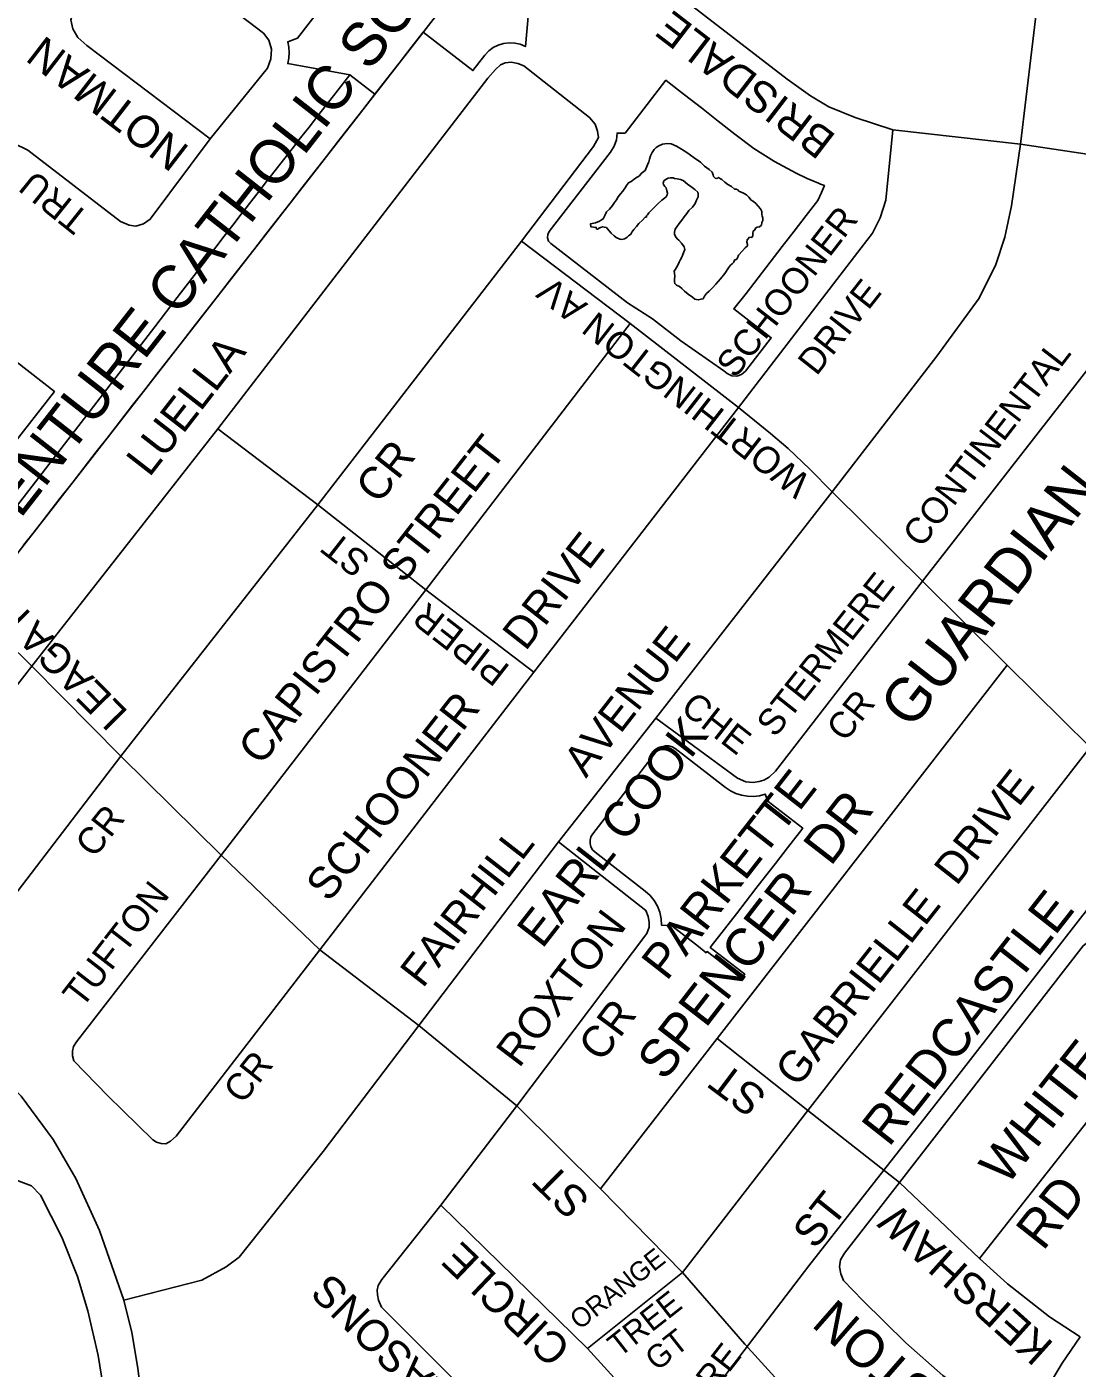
# Model space of a CAD drawing. Extents: x 586326 to 623965, y 4819854 to 4857850.
# Drawn here: x 594445 to 595047, y 4837207 to 4837975 of the extents above; entities that cross this region are included whole.
import ezdxf

# ---------------------------------------------------------------- set-up
doc = ezdxf.new("R2010")
doc.units = 0
for name, color, linetype in [('Lots_Concessions', 7, 'Continuous'), ('Major Rds and Hwys', 7, 'Continuous'), ('Minor Rd Lbls', 7, 'Continuous'), ('Minor Rds', 7, 'Continuous'), ('Park Lbls', 7, 'Continuous'), ('Park Outlines', 7, 'Continuous'), ('Proposed Secondary Rds', 7, 'Continuous'), ('School Syms_Lbls', 7, 'Continuous'), ('Secondary Rds Lbls', 7, 'Continuous'), ('SWM Ponds', 7, 'Continuous')]:
    doc.layers.add(name, color=color, linetype=linetype)

msp = doc.modelspace()

# ---------------------------------------------------------------- linework, layer by layer
at = {"layer": 'Lots_Concessions'}
for p, q in [((594382.29, 4837599.75), (594730.11, 4838046.4)), ((594979.59, 4837374.99), (595071.39, 4837493.29)), ((594893.59, 4837265.44), (594979.59, 4837374.99)), ((594810.08, 4837156.3), (594893.59, 4837265.44))]:
    msp.add_line(p, q, dxfattribs=at)
at = {"layer": 'Major Rds and Hwys'}
for points in [[(594501, 4837245.77), (594487.02, 4837285.64), (594473.44, 4837315.5), (594460.34, 4837337.77), (594442.11, 4837362.67), (594400.33, 4837405.89)], [(594443.35, 4836936.02), (594487.59, 4837037.33), (594493.95, 4837053.79), (594499.42, 4837070.66), (594503.56, 4837086.16), (594507.48, 4837104.92), (594510.31, 4837124.16), (594512.09, 4837146.05), (594512.22, 4837171.92), (594511.17, 4837188.33), (594509, 4837206.84), (594505.42, 4837227.19), (594501, 4837245.77)]]:
    msp.add_lwpolyline(points, dxfattribs=at)
at = {"layer": 'Minor Rds'}
for points in [[(594550.48, 4837911.28), (594479.75, 4837964.71), (594474.63, 4837969.32), (594471.62, 4837974.31), (594470.54, 4837979.42), (594479.6, 4838010.5), (594485.78, 4838020.49), (594497.03, 4838035.67)], [(594497.03, 4838035.67), (594580.89, 4837971.77), (594584.01, 4837967.71), (594585.54, 4837962.65), (594585.21, 4837957.03), (594583.34, 4837951.78), (594550.48, 4837911.28)], [(594728.76, 4837852.64), (594770.11, 4837906.83), (594772.9, 4837911.97), (594772.41, 4837915.56), (594770.98, 4837919.51), (594767.85, 4837923.45), (594730.12, 4837952.94), (594726.67, 4837954.31), (594722.98, 4837955.12), (594719.44, 4837954.69), (594716.84, 4837953.52), (594713.88, 4837950.94), (594709.63, 4837945.99), (594554.82, 4837745.08)], [(594550.48, 4837911.28), (594516.03, 4837865.11), (594512.14, 4837862.47), (594507.86, 4837861.14), (594504.03, 4837861.7), (594498.98, 4837863.81), (594445.97, 4837904.66), (594437.62, 4837908.71), (594382.7, 4837935.58)], [(594853.19, 4837757.28), (594923.53, 4837848.78), (594930.01, 4837857.07), (594934.4, 4837866.02), (594937.73, 4837876.12), (594941.73, 4837916.27)], [(594612.04, 4837701.39), (594728.76, 4837852.64)], [(594728.76, 4837852.64), (594791.08, 4837805.39)], [(594958.68, 4837657.76), (595056.15, 4837782.7), (595063.27, 4837793.57), (595069.15, 4837805.61), (595076.52, 4837826.38)], [(594673.96, 4837652.8), (594791.08, 4837805.39)], [(594791.08, 4837805.39), (594853.19, 4837757.28)], [(594735.82, 4837605.69), (594853.19, 4837757.28)], [(594853.19, 4837757.28), (594871.56, 4837742.41), (594881.76, 4837733.67), (594894.01, 4837722), (594906.99, 4837708.86)], [(594448.19, 4837609.13), (594554.82, 4837745.08)], [(594554.82, 4837745.08), (594612.04, 4837701.39)], [(594499.25, 4837557.4), (594612.04, 4837701.39)], [(594612.04, 4837701.39), (594673.96, 4837652.8)], [(594372.89, 4837683.23), (594448.19, 4837609.13)], [(594805.92, 4837579.24), (594852.59, 4837544.84), (594857.5, 4837542.7), (594861.56, 4837542.35), (594864.98, 4837542.88), (594867.72, 4837543.74), (594870.78, 4837545.49), (594874.38, 4837548.89), (594958.68, 4837657.76)], [(594556.78, 4837500.74), (594673.96, 4837652.8)], [(594673.96, 4837652.8), (594735.82, 4837605.69)], [(594499.25, 4837557.4), (594419.66, 4837453.78), (594415.46, 4837450.62), (594412.17, 4837448.95), (594408.58, 4837448.51), (594405.21, 4837448.52), (594401.29, 4837450.93), (594367.94, 4837483.33), (594364.31, 4837488.48), (594363.45, 4837492.51), (594363.82, 4837496.92), (594365.96, 4837501.73), (594415.24, 4837566.92), (594448.19, 4837609.13)], [(594448.19, 4837609.13), (594499.25, 4837557.4)], [(594841.03, 4837395.7), (595007.15, 4837609.54)], [(594613.25, 4837446.48), (594735.82, 4837605.69)], [(594499.25, 4837557.4), (594556.78, 4837500.74)], [(594892.87, 4837354.45), (595054.73, 4837562.59)], [(594726.24, 4837357.16), (594800.65, 4837455.92), (594802.05, 4837459.47), (594801.97, 4837462.45), (594801.49, 4837465.57), (594800.1, 4837469.06), (594750.1, 4837508.31)], [(594613.25, 4837446.48), (594530.9, 4837339.66), (594527.75, 4837336.86), (594524.97, 4837335.39), (594522.32, 4837335.51), (594519.68, 4837336.22), (594517.46, 4837337.69), (594491.68, 4837362.84), (594472.34, 4837382.96), (594471.52, 4837385.73), (594471.46, 4837388.45), (594472.09, 4837391.12), (594473.76, 4837393.78), (594556.78, 4837500.74)], [(594556.78, 4837500.74), (594613.25, 4837446.48)], [(594945.56, 4837313.28), (595050.68, 4837448.83), (595054.87, 4837451.99), (595059.69, 4837453.31), (595062.85, 4837452.97), (595066.86, 4837451.88), (595072.01, 4837448.63), (595105.66, 4837414.82)], [(594613.25, 4837446.48), (594669.97, 4837403.21)], [(594991.42, 4837269.61), (595105.66, 4837414.82)], [(594669.97, 4837403.21), (594726.24, 4837357.16)], [(594774.22, 4837309.47), (594841.03, 4837395.7)], [(594841.03, 4837395.7), (594892.87, 4837354.45)], [(594682.63, 4837300.25), (594726.24, 4837357.16)], [(594726.24, 4837357.16), (594774.22, 4837309.47)], [(594821.16, 4837261.7), (594892.87, 4837354.45)], [(594892.87, 4837354.45), (594945.56, 4837313.28)], [(594375.68, 4837005.38), (594425.19, 4836982.81), (594430.46, 4836980.59), (594433.89, 4836980.04), (594436.59, 4836980.15), (594439.43, 4836981.41), (594441.84, 4836983.78), (594442.88, 4836986.73), (594471.76, 4837054.1), (594478.66, 4837072.09), (594481.37, 4837082.73), (594486.5, 4837109), (594489.58, 4837131.99), (594491.69, 4837156.77), (594490.77, 4837185.51), (594486.28, 4837214.13), (594480.2, 4837239.74), (594474.32, 4837259.41), (594465.38, 4837281.85), (594453.17, 4837305.85), (594447.94, 4837311.29), (594438.81, 4837314.74)], [(594774.22, 4837309.47), (594821.16, 4837261.7)], [(594945.56, 4837313.28), (594913.91, 4837272.67), (594911.66, 4837268.95), (594911.04, 4837264.96), (594911.9, 4837260.78), (594913.49, 4837257.08), (594924.5, 4837245.5), (594949.03, 4837221.31), (594970.36, 4837202.66), (594991.84, 4837186.63), (595016.49, 4837169.41)], [(594945.56, 4837313.28), (594991.42, 4837269.61)], [(594766.74, 4837218.06), (594783.9, 4837199.16), (594785.86, 4837195.74), (594786.79, 4837192.09), (594786.94, 4837188.54), (594786.35, 4837184.71), (594783.38, 4837179.82), (594761.55, 4837152.8), (594755.24, 4837147.89), (594749.79, 4837147.22), (594745.53, 4837148.09), (594739.12, 4837151.46), (594648.66, 4837241.82), (594646.81, 4837245.83), (594646.25, 4837248.85), (594646.03, 4837251.42), (594646.76, 4837254.11), (594648.75, 4837257.54), (594682.63, 4837300.25)], [(594682.63, 4837300.25), (594766.74, 4837218.06)], [(594991.42, 4837269.61), (595007.46, 4837255.2), (595031.46, 4837236.13), (595048.96, 4837224.81)], [(594821.16, 4837261.7), (594766.74, 4837218.06)], [(594821.16, 4837261.7), (594856.87, 4837220.46), (594881.61, 4837193.15)], [(595016.49, 4837169.41), (595025.83, 4837187.99), (595038.67, 4837209.64), (595048.96, 4837224.81)]]:
    msp.add_lwpolyline(points, dxfattribs=at)
at = {"layer": 'Park Outlines'}
for points in [[(594616.34, 4837989.4), (594600.51, 4837968.8), (594594.84, 4837966.85), (594595.47, 4837963.74), (594595.7, 4837960.57), (594595.51, 4837957.4), (594594.92, 4837954.29), (594630.48, 4837947.78), (594644.8, 4837936.7), (594651.74, 4837945.62), (594658.68, 4837954.53), (594665.63, 4837963.44), (594672.57, 4837972.35), (594701.04, 4837950.32), (594707.9, 4837959.19), (594710.09, 4837961.56), (594712.66, 4837963.5), (594715.53, 4837964.96), (594718.61, 4837965.9), (594721.81, 4837966.28), (594725.03, 4837966.1), (594728.16, 4837965.35), (594731.12, 4837964.06), (594734.71, 4838005.01)], [(594443.49, 4837678.3), (594450.43, 4837687.21), (594457.37, 4837696.13), (594464.32, 4837705.04), (594471.26, 4837713.95), (594478.2, 4837722.86), (594485.14, 4837731.77), (594492.08, 4837740.68), (594499.02, 4837749.59), (594505.97, 4837758.5), (594512.91, 4837767.41), (594519.85, 4837776.32), (594526.79, 4837785.23), (594533.73, 4837794.14), (594540.67, 4837803.05), (594547.62, 4837811.96), (594554.56, 4837820.87), (594561.5, 4837829.78), (594568.44, 4837838.69), (594575.38, 4837847.6), (594582.33, 4837856.51), (594589.27, 4837865.42), (594596.21, 4837874.33), (594603.15, 4837883.24), (594610.09, 4837892.15), (594617.03, 4837901.06), (594623.98, 4837909.97), (594630.92, 4837918.88), (594637.86, 4837927.79), (594644.8, 4837936.7), (594630.48, 4837947.78), (594621.16, 4837935.85), (594612.02, 4837924.16), (594607.15, 4837917.93), (594602.27, 4837911.68), (594597.39, 4837905.44), (594592.51, 4837899.2), (594587.64, 4837892.96), (594582.75, 4837886.71), (594577.88, 4837880.47), (594573, 4837874.23), (594569.83, 4837870.17), (594568.14, 4837867.98), (594563.31, 4837861.69), (594558.48, 4837855.42), (594553.65, 4837849.13), (594546.35, 4837839.64), (594531.53, 4837820.36), (594518.6, 4837803.54), (594437.47, 4837698.01)]]:
    msp.add_lwpolyline(points, dxfattribs=at)
for points in [[(594744.75, 4837858.16), (594743.88, 4837856.42), (594743.75, 4837854.47), (594744.37, 4837852.63), (594745.65, 4837851.16), (594789.53, 4837817.22), (594803.89, 4837808.01), (594820.13, 4837795.45), (594844.76, 4837778.29), (594846.71, 4837776.78), (594849.33, 4837775.48), (594852.25, 4837775.28), (594855.02, 4837776.21), (594856.12, 4837777.17), (594857.23, 4837778.13), (594871.97, 4837797.19), (594850.62, 4837813.7), (594857.53, 4837822.63), (594864.44, 4837831.57), (594871.35, 4837840.5), (594878.26, 4837849.43), (594885.17, 4837858.37), (594892.08, 4837867.3), (594898.64, 4837875.78), (594900.83, 4837880.43), (594902.42, 4837884.39), (594901.28, 4837884.83), (594900.15, 4837885.27), (594899.01, 4837885.73), (594892.65, 4837888.42), (594886.2, 4837891.46), (594873.85, 4837898.13), (594862.03, 4837905.7), (594851.18, 4837913.81), (594841.55, 4837921.35), (594831.95, 4837928.87), (594822.35, 4837936.39), (594812.75, 4837943.91), (594811.63, 4837944.78), (594788.18, 4837914.47), (594783.67, 4837914.52), (594783.2, 4837910.63), (594781.92, 4837906.92), (594779.87, 4837903.57)], [(594854.92, 4837430.16), (594856.76, 4837432.53), (594837.01, 4837447.85), (594837.62, 4837448.64), (594845.1, 4837458.28), (594852.02, 4837467.2), (594857.6, 4837474.39), (594863.17, 4837481.57), (594868.75, 4837488.76), (594874.33, 4837495.95), (594881.25, 4837504.87), (594888.18, 4837513.8), (594890.04, 4837516.2), (594870.28, 4837531.53), (594868.53, 4837535.71), (594865.21, 4837534.82), (594861.81, 4837534.42), (594858.38, 4837534.49), (594854.99, 4837535.06), (594851.72, 4837536.09), (594848.63, 4837537.58), (594845.78, 4837539.48), (594816.96, 4837561.85), (594815.27, 4837562.83), (594813.38, 4837563.35), (594811.42, 4837563.35), (594809.53, 4837562.86), (594807.83, 4837561.89), (594806.44, 4837560.51), (594769.65, 4837512.94), (594768.67, 4837511.25), (594768.15, 4837509.37), (594768.15, 4837507.41), (594768.64, 4837505.52), (594769.61, 4837503.83), (594770.98, 4837502.44), (594799.74, 4837480.13), (594802.5, 4837477.62), (594804.85, 4837474.71), (594806.73, 4837471.48), (594808.08, 4837468), (594808.89, 4837464.35), (594809.12, 4837460.62), (594815.05, 4837460.26), (594830.29, 4837448.44), (594834.67, 4837444.83), (594835.17, 4837445.48)]]:
    msp.add_lwpolyline(points, close=True, dxfattribs=at)
at = {"layer": 'Proposed Secondary Rds'}
for points in [[(594941.73, 4837916.27), (594920.17, 4837923.43), (594904.96, 4837929.6), (594894.56, 4837935.82), (594881.06, 4837945.41), (594772.16, 4838029.36), (594737.65, 4838055.96), (594725.13, 4838065.99), (594717.84, 4838072.56), (594709.96, 4838080.04), (594696.07, 4838094.18)], [(595014.8, 4837908.07), (595024.52, 4837989.49)], [(595014.8, 4837908.07), (594941.73, 4837916.27)], [(594906.99, 4837708.86), (594966.82, 4837786.62), (594991.24, 4837819.97), (595000.76, 4837839.24), (595005.79, 4837854.85), (595009.71, 4837872.88), (595014.8, 4837908.07)], [(595014.8, 4837908.07), (595052.99, 4837902.35), (595089.7, 4837894.99)], [(594805.92, 4837579.24), (594906.99, 4837708.86)], [(594906.99, 4837708.86), (594908.08, 4837707.82), (594958.68, 4837657.76)], [(594958.68, 4837657.76), (595007.15, 4837609.54)], [(595007.15, 4837609.54), (595054.73, 4837562.59)], [(594750.1, 4837508.31), (594805.92, 4837579.24)], [(594669.97, 4837403.21), (594750.1, 4837508.31)], [(594501, 4837245.77), (594545.6, 4837257.24), (594559.67, 4837264.84), (594566.98, 4837270.47), (594615.18, 4837331.04), (594669.97, 4837403.21)]]:
    msp.add_lwpolyline(points, dxfattribs=at)
at = {"layer": 'School Syms_Lbls'}
msp.add_lwpolyline([(594404.26, 4837754.62), (594431.53, 4837789.52), (594461.13, 4837766.39), (594433.87, 4837731.49)], close=True, dxfattribs=at)
at = {"layer": 'SWM Ponds'}
msp.add_lwpolyline([(594768.62, 4837860.75), (594771.69, 4837860.48), (594771.68, 4837859.9), (594772.15, 4837859.48), (594772.66, 4837859.38), (594773.03, 4837859.78), (594774.17, 4837860.48), (594775.47, 4837860.75), (594776.2, 4837860.67), (594777.47, 4837860.38), (594778.17, 4837859.63), (594779.15, 4837858.47), (594780.21, 4837857.05), (594781.89, 4837855.64), (594783.12, 4837854.67), (594785.29, 4837853.77), (594786.43, 4837853.58), (594787.85, 4837853.86), (594788.62, 4837854.35), (594789.4, 4837854.83), (594790.08, 4837855.58), (594790.81, 4837856.01), (594791.53, 4837856.54), (594792.05, 4837857.72), (594793.25, 4837859.26), (594794.72, 4837860.89), (594796.18, 4837862.63), (594798.16, 4837864.65), (594799.74, 4837866.29), (594800.4, 4837866.37), (594800.48, 4837867.11), (594801.08, 4837867.63), (594801.82, 4837868.83), (594803.16, 4837870.17), (594804.6, 4837871.62), (594807.18, 4837874.17), (594809.19, 4837875.97), (594810.82, 4837877.18), (594811.78, 4837878.02), (594812.36, 4837879.15), (594812.48, 4837880.05), (594812.19, 4837881.47), (594811.76, 4837883.2), (594811.05, 4837883.94), (594810.15, 4837884.95), (594810.05, 4837885.72), (594810.49, 4837887.09), (594811.2, 4837887.69), (594812.08, 4837888.3), (594812.97, 4837888.69), (594814.29, 4837888.85), (594815.68, 4837888.86), (594816.5, 4837888.51), (594817.99, 4837888.25), (594819.93, 4837887.82), (594821.44, 4837887.34), (594823.98, 4837885.25), (594826.61, 4837883.29), (594828.19, 4837882.26), (594829.89, 4837880.63), (594830.18, 4837879.61), (594830.06, 4837877.92), (594829.24, 4837875.99), (594828.42, 4837874.05), (594826.83, 4837872.01), (594824.71, 4837870.19), (594823.65, 4837868.45), (594822.11, 4837866.48), (594820.72, 4837864.58), (594819.23, 4837862.67), (594817.91, 4837860.73), (594817.01, 4837859.45), (594816.55, 4837857.72), (594816.53, 4837856.55), (594817.08, 4837855.22), (594818.07, 4837853.95), (594819.01, 4837853.12), (594820.61, 4837851.48), (594822.03, 4837849.37), (594822.39, 4837847.8), (594821.24, 4837844.93), (594820.77, 4837843.31), (594819.93, 4837841.98), (594819.12, 4837840.44), (594818.19, 4837838.49), (594817.09, 4837836.57), (594816.3, 4837835.3), (594816.52, 4837833.94), (594816.7, 4837832.51), (594816.52, 4837830.76), (594816.46, 4837829.42), (594816.72, 4837828.22), (594817.6, 4837827.44), (594819.44, 4837826.5), (594820.8, 4837825.44), (594822.25, 4837824), (594824.38, 4837822.15), (594826.76, 4837820.38), (594828.23, 4837819.33), (594830.18, 4837818.9), (594831.79, 4837819.33), (594832.88, 4837819.57), (594833.81, 4837821.02), (594834.86, 4837822.49), (594836.47, 4837823.91), (594838.29, 4837825.86), (594840.25, 4837827.99), (594842.84, 4837830.93), (594845.3, 4837834.07), (594847.52, 4837837.3), (594848.57, 4837838.76), (594849.52, 4837839.6), (594850.63, 4837840.52), (594850.87, 4837841.73), (594852.21, 4837842.16), (594852.67, 4837843), (594853.26, 4837844.52), (594855.56, 4837847.08), (594856.95, 4837848.79), (594858.34, 4837849.87), (594858.47, 4837850.67), (594858.07, 4837852.07), (594858.2, 4837853.26), (594859.58, 4837854.76), (594860.83, 4837854.58), (594861.47, 4837855.66), (594861.36, 4837857.04), (594861.69, 4837858.35), (594862.35, 4837858.94), (594863.09, 4837860.15), (594863.98, 4837860.65), (594865.3, 4837860.81), (594866.35, 4837861.77), (594866.56, 4837863.19), (594867.18, 4837864.49), (594867.19, 4837865.78), (594866.87, 4837867.02), (594866.59, 4837867.93), (594866.67, 4837869.55), (594865.76, 4837871.06), (594864.51, 4837872.63), (594863.16, 4837874.08), (594861.78, 4837875.36), (594860.53, 4837876.04), (594859.2, 4837877.77), (594857.82, 4837879.05), (594856.14, 4837880.07), (594854.79, 4837880.63), (594853.5, 4837881.14), (594852.79, 4837881.89), (594851.9, 4837882.39), (594851.01, 4837882.39), (594849.16, 4837883.83), (594847.17, 4837885.09), (594845.45, 4837886.33), (594843.59, 4837887.88), (594841.66, 4837889.1), (594840.96, 4837888.45), (594839.93, 4837888.66), (594838.98, 4837889.6), (594838.64, 4837890.56), (594838.06, 4837892.11), (594836.42, 4837893.69), (594833.67, 4837895.63), (594831.36, 4837897.74), (594827.86, 4837900.38), (594823.59, 4837903.42), (594820.46, 4837905.26), (594817.7, 4837906.93), (594814.69, 4837908.28), (594812.33, 4837908.44), (594809.64, 4837908.16), (594807.58, 4837907.19), (594805.98, 4837906.16), (594804.79, 4837905.01), (594803.77, 4837903.32), (594802.77, 4837901.53), (594802.12, 4837899.56), (594801.85, 4837898.07), (594801.13, 4837896.26), (594799.68, 4837893.13), (594797.34, 4837891.28), (594796.49, 4837890.06), (594794.15, 4837888.72), (594791.72, 4837886.75), (594790.09, 4837885.94), (594789.04, 4837884.47), (594788.31, 4837883.16), (594787.75, 4837882.31), (594786.88, 4837881.2), (594785.68, 4837879.66), (594784.16, 4837877.97), (594783.27, 4837876.19), (594782.17, 4837874.66), (594780.93, 4837872.95), (594779.19, 4837870.84), (594777.64, 4837869.37), (594776.73, 4837867.7), (594776.27, 4837866.47), (594775.74, 4837865.29), (594774.79, 4837864.72), (594773.52, 4837863.96), (594771.35, 4837863.03), (594768.38, 4837862.47)], close=True, dxfattribs=at)

# ---------------------------------------------------------------- texts
at = {"layer": 'Minor Rd Lbls'}
for s, height, rotation, p in [('NOTMAN', 18.36, 142.36657, (594539.29, 4837906.03)), ('TRU', 15.3, 141.25045, (594482.09, 4837867.55)), ('SCHOONER', 15, 52.15411, (594851.32, 4837773.4)), ('WORTHINGTON AV', 15.3, 142.0507, (594895.48, 4837716.47)), (' DRIVE', 15, 51.76954, (594894.47, 4837770.49)), ('LUELLA', 18.36, 52.15268, (594515.57, 4837716.81)), ('CONTINENTAL ', 15, 52.37948, (594958.12, 4837676.2)), ('CAPISTRO STREET', 18.36, 51.96368, (594579.62, 4837551.44)), ('CR', 18.36, 51.77331, (594646.94, 4837701.27)), ('SCHOONER      DRIVE', 18.36, 51.96368, (594618.48, 4837473.19)), ('PIPER       ST', 15.3, 142.0507, (594722.95, 4837608.64)), ('STERMERE', 15, 51.54963, (594874.19, 4837567.62)), ('LEAGATE', 16.83, 134.69364, (594503.97, 4837582.77)), ('CR', 15, 51.54963, (594914.31, 4837564.97)), ('CHE', 15, 321.95611, (594819.29, 4837583.63)), ('GABRIELLE  DRIVE', 18, 51.76954, (594887.11, 4837367.02)), ('SPENCER  DR', 21.6, 52.29354, (594810.81, 4837370.68)), ('CR', 15.3, 51.60154, (594483.94, 4837498.51)), ('TUFTON', 15.3, 52.15268, (594476.88, 4837412.42)), ('REDCASTLE', 21.6, 51.86488, (594939.42, 4837332.96)), ('ROXTON', 18, 52.79742, (594727.46, 4837378.28)), ('CR', 18, 53.25593, (594774.73, 4837381.49)), ('WHITE ', 21.6, 51.70904, (595006.85, 4837310.6)), ('CR', 15.3, 51.60154, (594568.91, 4837357.48)), ('ST', 18, 143.15916, (594870.47, 4837364.06)), ('ST', 18, 135.30218, (594768.98, 4837303.65)), ('RD', 21.6, 51.70904, (595027.74, 4837273.43)), ('ST', 18, 51.45229, (594897.11, 4837274.32)), ('KERSHAW', 18, 138.06276, (595034.61, 4837220.62)), ('CIRCLE', 18, 136.325, (594758.15, 4837219.22)), ('ORANGE', 11, 38.09996, (594762.07, 4837228.44)), ('FOUR SEASONS', 18, 135.5255, (594755.93, 4837128.07)), ('TREE', 13.2, 38.09996, (594784.93, 4837212.64)), ('TESTON', 21.6, 138.8286, (594996.81, 4837170.34)), ('GT', 13.2, 38.09996, (594806.35, 4837204.66)), ('ELSINORE', 14.4, 52.08894, (594795.62, 4837136.93))]:
    msp.add_text(s, height=height, rotation=rotation, dxfattribs=at).set_placement(p)
at = {"layer": 'Park Lbls'}
for s, p in [('EARL COOK', (594740.68, 4837446.57)), ('PARKETTE', (594812.01, 4837428.09))]:
    msp.add_text(s, height=19.992, rotation=52.00002, dxfattribs=at).set_placement(p)
at = {"layer": 'School Syms_Lbls'}
for s, p in [('ST. BONAVENTURE CATHOLIC SCHOOL', (594331.78, 4837552.55)), ('GUARDIAN ANGEL', (594952.33, 4837572.09))]:
    msp.add_text(s, height=25, rotation=52.00002, dxfattribs=at).set_placement(p)
at = {"layer": 'Secondary Rds Lbls'}
for s, rotation, p in [('BRISDALE  ', 142.48805, (594909.84, 4837912.9)), ('FAIRHILL       AVENUE', 52.15411, (594672.26, 4837424.03))]:
    msp.add_text(s, height=18, rotation=rotation, dxfattribs=at).set_placement(p)

doc.saveas('drawing.dxf')
